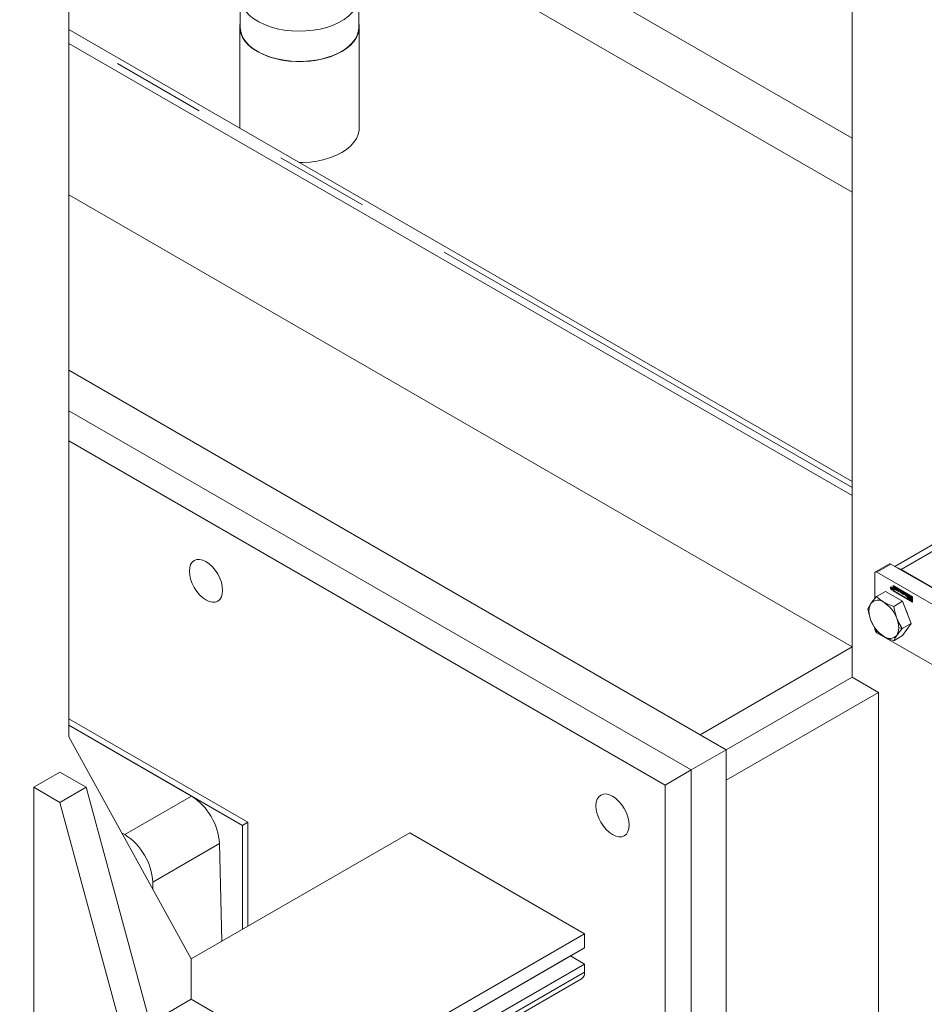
# Model space of a CAD drawing. Header units: millimetres. Extents: x 450 to 25135, y 150 to 17673.
# Tile 284 of 463: x 16786 to 17151, y 10808 to 11206. Entities that reach past the tile are written whole.
import ezdxf

# ---------------------------------------------------------------- set-up
doc = ezdxf.new("R2010")
doc.units = ezdxf.units.MM
doc.linetypes.add('SLD-Centrada-doble', pattern=[12.7, 6.35, -1.27, 1.27, -1.27, 1.27, -1.27])
doc.linetypes.add('SLD-Continua', pattern=[0])
doc.layers.add('COTAS', color=1, linetype='SLD-Continua')
doc.layers.add('OCULTA', color=8, linetype='SLD-Continua')

msp = doc.modelspace()

# ---------------------------------------------------------------- linework, layer by layer
at = {"layer": 'COTAS', "linetype": 'SLD-Continua', "lineweight": 18, "ltscale": 30}
for p, q in [((17158.92, 10996.61), (17139.39, 10985.34)), ((17137.19, 10986.35), (17131.54, 10983.09)), ((17194.88, 10953.32), (17137.74, 10986.3)), ((17131.31, 10982.58), (17131.31, 10972.4)), ((17189.22, 10950.06), (17132.09, 10983.03)), ((17190.7, 10955.93), (17141.91, 10984.09)), ((17135.54, 10975.24), (17131.98, 10973.18)), ((17142.48, 10971.23), (17135.54, 10975.24)), ((17137.94, 10976.93), (17137.79, 10976.85)), ((17137.85, 10976.82), (17137.97, 10976.76)), ((17137.98, 10976.52), (17137.85, 10976.82)), ((17138, 10976.5), (17137.86, 10976.42)), ((17138.04, 10976.96), (17137.94, 10976.93)), ((17137.97, 10976.76), (17138.1, 10976.41)), ((17138.04, 10976.56), (17137.98, 10976.52)), ((17138.08, 10976.47), (17137.98, 10976.42)), ((17138.08, 10976.47), (17137.99, 10976.42)), ((17138.2, 10976.04), (17138.03, 10976.13)), ((17138.04, 10976.23), (17138.05, 10976.22)), ((17138.05, 10976.22), (17138.06, 10976.21)), ((17138.06, 10976.21), (17138.1, 10976.19)), ((17138.1, 10976.41), (17138.08, 10976.39)), ((17138.1, 10976.38), (17138.08, 10976.39)), ((17138.1, 10976.68), (17138.2, 10976.62)), ((17138.1, 10976.41), (17138.1, 10976.68)), ((17138.2, 10976.46), (17138.1, 10976.41)), ((17138.2, 10976.44), (17138.1, 10976.38)), ((17138.1, 10976.19), (17138.1, 10976.38)), ((17138.2, 10976.25), (17138.1, 10976.19)), ((17138.2, 10976.2), (17138.17, 10976.21)), ((17138.2, 10976.62), (17138.2, 10976.04)), ((17138.31, 10975.96), (17138.45, 10976.05)), ((17138.73, 10975.42), (17138.73, 10977.56)), ((17138.73, 10977.56), (17146.51, 10973.07)), ((17138.73, 10975.42), (17138.87, 10975.5)), ((17146.51, 10970.93), (17138.73, 10975.42)), ((17138.87, 10977.48), (17138.87, 10975.5)), ((17138.87, 10975.5), (17146.51, 10971.09)), ((17139.05, 10977.34), (17138.91, 10977.26)), ((17138.91, 10977.26), (17138.91, 10975.52)), ((17144.53, 10974.01), (17138.91, 10977.26)), ((17138.91, 10975.52), (17144.53, 10972.27)), ((17139.02, 10976.44), (17139.59, 10976.12)), ((17139.02, 10976.23), (17139.02, 10976.44)), ((17139.16, 10976.32), (17139.02, 10976.23)), ((17139.82, 10975.77), (17139.02, 10976.23)), ((17144.67, 10974.09), (17139.05, 10977.34)), ((17139.05, 10976.77), (17139.59, 10976.47)), ((17139.05, 10976.57), (17139.05, 10976.77)), ((17139.19, 10976.65), (17139.05, 10976.57)), ((17139.59, 10976.26), (17139.05, 10976.57)), ((17139.16, 10976.32), (17139.16, 10976.36)), ((17139.82, 10975.94), (17139.16, 10976.32)), ((17139.19, 10976.65), (17139.19, 10976.69)), ((17139.73, 10976.34), (17139.19, 10976.65)), ((17139.59, 10976.75), (17139.82, 10976.62)), ((17139.59, 10976.47), (17139.59, 10976.75)), ((17139.73, 10976.55), (17139.59, 10976.47)), ((17139.73, 10976.34), (17139.59, 10976.26)), ((17139.59, 10976.12), (17139.59, 10976.26)), ((17139.73, 10976.2), (17139.59, 10976.12)), ((17139.73, 10976.55), (17139.73, 10976.67)), ((17139.73, 10976.2), (17139.73, 10976.34)), ((17139.82, 10976.62), (17139.82, 10975.77)), ((17139.89, 10975.94), (17140.46, 10975.61)), ((17139.89, 10975.73), (17139.89, 10975.94)), ((17140.03, 10975.81), (17139.89, 10975.73)), ((17140.69, 10975.27), (17139.89, 10975.73)), ((17139.92, 10976.27), (17140.46, 10975.96)), ((17139.92, 10976.07), (17139.92, 10976.27)), ((17140.06, 10976.15), (17139.92, 10976.07)), ((17140.46, 10975.76), (17139.92, 10976.07)), ((17140.03, 10975.81), (17140.03, 10975.86)), ((17140.69, 10975.43), (17140.03, 10975.81)), ((17140.06, 10976.15), (17140.06, 10976.19)), ((17140.6, 10975.84), (17140.06, 10976.15)), ((17140.46, 10976.25), (17140.69, 10976.11)), ((17140.46, 10975.96), (17140.46, 10976.25)), ((17140.6, 10976.05), (17140.46, 10975.96)), ((17140.6, 10975.84), (17140.46, 10975.76)), ((17140.46, 10975.61), (17140.46, 10975.76)), ((17140.6, 10975.69), (17140.46, 10975.61)), ((17140.6, 10976.05), (17140.6, 10976.17)), ((17140.6, 10975.69), (17140.6, 10975.84)), ((17140.69, 10976.11), (17140.69, 10975.27)), ((17140.78, 10975.22), (17140.78, 10975.83)), ((17140.92, 10975.3), (17140.78, 10975.22)), ((17141.02, 10975.08), (17140.78, 10975.22)), ((17140.92, 10975.3), (17140.92, 10975.91)), ((17141.02, 10975.25), (17140.92, 10975.3)), ((17141, 10975.96), (17141.51, 10975.67)), ((17141.02, 10975.66), (17141.02, 10975.08)), ((17141.18, 10975.79), (17141.04, 10975.71)), ((17141.42, 10975.51), (17141.09, 10975.71)), ((17141.57, 10975.59), (17141.23, 10975.79)), ((17141.5, 10974.81), (17141.5, 10975.39)), ((17141.64, 10974.89), (17141.5, 10974.81)), ((17141.74, 10974.67), (17141.5, 10974.81)), ((17141.64, 10974.89), (17141.64, 10975.47)), ((17141.74, 10974.83), (17141.64, 10974.89)), ((17141.72, 10975.52), (17141.98, 10975.37)), ((17142.11, 10974.45), (17141.72, 10975.52)), ((17141.74, 10975.28), (17141.74, 10974.67)), ((17142.25, 10974.53), (17141.94, 10975.39)), ((17141.98, 10975.37), (17142.05, 10975.19)), ((17142.05, 10975.19), (17142.53, 10974.91)), ((17142.25, 10974.53), (17142.11, 10974.45)), ((17142.46, 10974.25), (17142.11, 10974.45)), ((17142.27, 10975.04), (17142.13, 10974.96)), ((17142.13, 10974.96), (17142.29, 10974.53)), ((17142.44, 10974.78), (17142.13, 10974.96)), ((17142.53, 10974.37), (17142.25, 10974.53)), ((17142.58, 10974.86), (17142.27, 10975.04)), ((17142.29, 10974.53), (17142.44, 10974.78)), ((17142.43, 10974.62), (17142.29, 10974.53)), ((17142.43, 10974.62), (17142.58, 10974.86)), ((17142.58, 10974.86), (17142.44, 10974.78)), ((17142.85, 10974.87), (17142.46, 10974.25)), ((17142.53, 10974.91), (17142.59, 10975.02)), ((17142.65, 10974.99), (17142.53, 10974.91)), ((17142.59, 10975.02), (17142.85, 10974.87)), ((17142.62, 10974.36), (17142.95, 10974.18)), ((17142.62, 10974.16), (17142.62, 10974.36)), ((17142.76, 10974.24), (17142.62, 10974.16)), ((17143.51, 10973.64), (17142.62, 10974.16)), ((17142.76, 10974.24), (17142.76, 10974.28)), ((17143.51, 10973.81), (17142.76, 10974.24)), ((17142.95, 10974.81), (17143.18, 10974.68)), ((17142.95, 10974.18), (17142.95, 10974.81)), ((17143.09, 10974.26), (17142.95, 10974.18)), ((17143.09, 10974.26), (17143.09, 10974.73)), ((17143.18, 10974.68), (17143.18, 10974.04)), ((17143.18, 10974.04), (17143.51, 10973.85)), ((17143.51, 10973.85), (17143.51, 10973.64)), ((17143.56, 10973.89), (17143.74, 10973.79)), ((17143.89, 10974.21), (17143.75, 10974.13)), ((17143.92, 10974.22), (17143.77, 10974.14)), ((17144.19, 10973.58), (17143.78, 10973.83)), ((17143.79, 10974.36), (17144.22, 10974.1)), ((17144.19, 10973.9), (17143.82, 10974.12)), ((17143.82, 10974.01), (17144.23, 10973.76)), ((17144.34, 10973.66), (17143.92, 10973.91)), ((17144.33, 10973.98), (17143.96, 10974.2)), ((17144.4, 10973.9), (17144.27, 10973.82)), ((17144.41, 10973.88), (17144.27, 10973.8)), ((17144.41, 10973.88), (17144.27, 10973.8)), ((17144.27, 10973.8), (17144.27, 10973.8)), ((17144.45, 10973.69), (17144.27, 10973.8)), ((17144.53, 10974.01), (17144.67, 10974.09)), ((17144.53, 10972.27), (17144.53, 10974.01)), ((17144.67, 10972.35), (17144.67, 10974.09)), ((17144.85, 10973.99), (17144.71, 10973.91)), ((17144.71, 10973.91), (17144.71, 10973.14)), ((17146.33, 10972.97), (17144.71, 10973.91)), ((17146.48, 10973.05), (17144.85, 10973.99)), ((17142.48, 10971.23), (17138.92, 10969.17)), ((17145.95, 10962.29), (17142.48, 10971.23)), ((17144.23, 10973.23), (17143.79, 10973.48)), ((17143.82, 10973.68), (17144.2, 10973.47)), ((17144.37, 10973.31), (17143.93, 10973.56)), ((17144.26, 10973.46), (17144.41, 10973.54)), ((17144.39, 10973.58), (17144.27, 10973.51)), ((17144.41, 10973.55), (17144.27, 10973.48)), ((17144.67, 10972.35), (17144.53, 10972.27)), ((17144.71, 10973.14), (17145.23, 10972.84)), ((17144.85, 10973.02), (17144.71, 10972.94)), ((17144.71, 10972.94), (17144.71, 10972.74)), ((17145.23, 10972.64), (17144.71, 10972.94)), ((17144.71, 10972.74), (17145.12, 10972.5)), ((17144.85, 10972.46), (17144.71, 10972.37)), ((17144.71, 10972.37), (17144.71, 10972.17)), ((17146.16, 10971.54), (17144.71, 10972.37)), ((17144.71, 10972.17), (17146.33, 10971.23)), ((17145.38, 10972.72), (17144.85, 10973.02)), ((17145.33, 10972.18), (17144.85, 10972.46)), ((17144.88, 10973.61), (17146.33, 10972.77)), ((17144.88, 10973.24), (17144.88, 10973.61)), ((17145.02, 10973.33), (17144.88, 10973.24)), ((17145.12, 10973.11), (17144.88, 10973.24)), ((17145.02, 10973.33), (17145.02, 10973.53)), ((17145.25, 10973.2), (17145.02, 10973.33)), ((17145.33, 10973.24), (17145.18, 10973.16)), ((17145.38, 10972.92), (17145.23, 10972.84)), ((17145.38, 10972.72), (17145.23, 10972.64)), ((17145.38, 10972.92), (17145.39, 10972.96)), ((17146.16, 10971.7), (17145.71, 10971.96)), ((17145.81, 10972.51), (17146.33, 10972.2)), ((17145.95, 10972.39), (17145.81, 10972.31)), ((17146.33, 10972), (17145.81, 10972.31)), ((17145.86, 10971.99), (17145.93, 10972.03)), ((17146.06, 10972.73), (17145.92, 10972.65)), ((17146.33, 10972.41), (17145.92, 10972.65)), ((17145.92, 10972.04), (17146.16, 10971.9)), ((17146.48, 10972.08), (17145.95, 10972.39)), ((17146.48, 10972.49), (17146.06, 10972.73)), ((17146.16, 10971.9), (17146.16, 10971.54)), ((17146.48, 10973.05), (17146.33, 10972.97)), ((17146.33, 10972.77), (17146.33, 10972.97)), ((17146.48, 10972.85), (17146.33, 10972.77)), ((17146.48, 10972.49), (17146.33, 10972.41)), ((17146.33, 10972.2), (17146.33, 10972.41)), ((17146.48, 10972.29), (17146.33, 10972.2)), ((17146.48, 10972.08), (17146.33, 10972)), ((17146.33, 10971.23), (17146.33, 10972)), ((17146.48, 10971.31), (17146.33, 10971.23)), ((17146.48, 10972.85), (17146.48, 10973.05)), ((17146.48, 10972.29), (17146.48, 10972.49)), ((17146.48, 10971.31), (17146.48, 10972.08)), ((17146.51, 10973.07), (17146.51, 10970.93)), ((17145.95, 10962.29), (17142.39, 10960.23)), ((17142.48, 10957.35), (17145.95, 10962.29)), ((17131.31, 10960.36), (17131.31, 10959.88)), ((17189.22, 10925.56), (17132.09, 10958.53)), ((17142.48, 10957.35), (17138.92, 10955.29))]:
    msp.add_line(p, q, dxfattribs=at)
at = {"layer": 'COTAS', "linetype": 'SLD-Centrada-doble', "lineweight": 18, "ltscale": 30}
for p, q in [((17141.91, 10984.09), (17162.91, 10996.21)), ((17132.09, 10983.03), (17137.74, 10986.3)), ((17137.58, 10976.68), (17137.71, 10976.75)), ((17137.86, 10976.42), (17138, 10976.51)), ((17137.86, 10976.41), (17138, 10976.49)), ((17137.93, 10976.53), (17137.88, 10976.5)), ((17137.97, 10976.31), (17137.9, 10976.27)), ((17138.04, 10976.23), (17137.97, 10976.18)), ((17138.17, 10976.21), (17138.03, 10976.13)), ((17138.41, 10976.2), (17138.51, 10976.25)), ((17140.92, 10975.91), (17140.78, 10975.83)), ((17141.23, 10975.79), (17141.09, 10975.71)), ((17141.57, 10975.59), (17141.42, 10975.51)), ((17141.64, 10975.47), (17141.5, 10975.39)), ((17143.56, 10974.22), (17143.7, 10974.31)), ((17143.56, 10973.88), (17143.57, 10973.89)), ((17143.92, 10973.91), (17143.78, 10973.83)), ((17143.96, 10974.2), (17143.82, 10974.12)), ((17144.33, 10973.98), (17144.19, 10973.9)), ((17144.37, 10973.96), (17144.23, 10973.88)), ((17144.39, 10973.93), (17144.25, 10973.85)), ((17143.93, 10973.56), (17143.79, 10973.48)), ((17144.34, 10973.66), (17144.19, 10973.58)), ((17144.35, 10973.64), (17144.22, 10973.56)), ((17144.37, 10973.31), (17144.23, 10973.23)), ((17144.37, 10973.61), (17144.24, 10973.54)), ((17144.41, 10973.55), (17144.27, 10973.48)), ((17128.9, 10967.4), (17128.51, 10968.24)), ((17142.39, 10960.23), (17140.92, 10960.46))]:
    msp.add_line(p, q, dxfattribs=at)
at = {"layer": 'COTAS', "linetype": 'SLD-Continua', "lineweight": 18, "ltscale": 30, "flags": 128}
for points in [[(17140.51, 10984.7), (17140.81, 10984.6), (17141.91, 10984.09)], [(17137.58, 10976.68), (17137.62, 10976.87), (17137.72, 10976.98), (17137.87, 10977.01), (17138.05, 10976.95), (17138.23, 10976.8), (17138.38, 10976.6), (17138.48, 10976.37), (17138.52, 10976.14)], [(17138.52, 10976.14), (17138.48, 10975.95), (17138.38, 10975.83), (17138.23, 10975.81), (17138.05, 10975.87), (17137.87, 10976.01), (17137.72, 10976.22), (17137.62, 10976.45), (17137.58, 10976.68)], [(17138.41, 10976.2), (17138.38, 10976.38), (17138.31, 10976.56), (17138.19, 10976.71), (17138.05, 10976.83), (17137.91, 10976.87), (17137.79, 10976.85), (17137.72, 10976.76), (17137.69, 10976.62)], [(17137.69, 10976.62), (17137.72, 10976.44), (17137.79, 10976.26), (17137.91, 10976.1), (17138.05, 10975.99), (17138.19, 10975.94), (17138.31, 10975.96), (17138.38, 10976.06), (17138.41, 10976.2)], [(17137.72, 10976.78), (17137.76, 10976.95), (17137.8, 10977.01)], [(17138.16, 10976.22), (17138.17, 10976.22), (17138.17, 10976.21)], [(17138.44, 10975.89), (17138.37, 10975.89), (17138.21, 10975.94)], [(17138.45, 10976.05), (17138.45, 10976.05), (17138.52, 10976.12)], [(17140.93, 10975.99), (17140.92, 10975.96), (17140.92, 10975.91)], [(17143.71, 10974.39), (17143.7, 10974.35), (17143.7, 10974.31)], [(17144.37, 10973.96), (17144.37, 10973.96), (17144.37, 10973.96)], [(17129.71, 10970.4), (17128.94, 10969.16), (17128.51, 10968.24)], [(17131.98, 10973.18), (17130.54, 10971.5), (17129.71, 10970.4)], [(17134.91, 10970.87), (17133.2, 10972.05), (17131.98, 10973.18)], [(17138.92, 10969.17), (17136.48, 10970.08), (17134.91, 10970.87)], [(17144.37, 10973.31), (17144.41, 10973.29), (17144.44, 10973.28)], [(17145.92, 10972.65), (17145.84, 10972.79), (17145.75, 10972.93), (17145.64, 10973.04), (17145.52, 10973.12), (17145.4, 10973.17), (17145.3, 10973.19), (17145.2, 10973.16), (17145.12, 10973.11)], [(17145.12, 10972.5), (17145.2, 10972.35), (17145.3, 10972.22), (17145.4, 10972.1), (17145.52, 10972.02), (17145.64, 10971.97), (17145.75, 10971.96), (17145.84, 10971.98), (17145.92, 10972.04)], [(17145.23, 10972.84), (17145.28, 10972.91), (17145.34, 10972.95), (17145.43, 10972.96), (17145.52, 10972.92), (17145.62, 10972.85), (17145.7, 10972.75), (17145.77, 10972.63), (17145.81, 10972.51)], [(17145.81, 10972.31), (17145.77, 10972.23), (17145.7, 10972.19), (17145.62, 10972.19), (17145.52, 10972.23), (17145.43, 10972.3), (17145.34, 10972.4), (17145.28, 10972.51), (17145.23, 10972.64)], [(17128.51, 10968.24), (17129.08, 10965.41), (17129.71, 10963.46)], [(17140.12, 10964.39), (17139.35, 10966.91), (17138.92, 10969.17)], [(17129.71, 10963.46), (17130.81, 10961.14), (17131.98, 10959.3)], [(17142.39, 10960.23), (17140.95, 10962.56), (17140.12, 10964.39)], [(17131.98, 10959.3), (17133.55, 10957.89), (17134.91, 10956.98)], [(17140.12, 10957.45), (17141.22, 10958.88), (17142.39, 10960.23)], [(17134.91, 10956.98), (17136.96, 10956), (17138.92, 10955.29)], [(17138.92, 10955.29), (17139.49, 10956.47), (17140.12, 10957.45)]]:
    msp.add_lwpolyline(points, dxfattribs=at)
at = {"layer": 'COTAS', "linetype": 'SLD-Continua', "lineweight": 18, "ltscale": 900}
for centre, radius, start, end in [((17137.42, 10985.85), 0.553, 54.3909, 114.3073), ((17131.78, 10982.66), 0.48, 50.815, 189.2203), ((17137.99, 10976.43), 0.134, 148.3438, 182.2611), ((17138.07, 10976.42), 0.206, 180.0011, 180.6509), ((17138.04, 10976.41), 0.182, 176.1326, 180.0376), ((17138.15, 10976.42), 0.291, 181.8333, 209.8186), ((17137.94, 10976.45), 0.0808, 64.8458, 143.5356), ((17138.2, 10976.44), 0.347, 208.0808, 226.7233), ((17138.01, 10976.38), 0.0471, 114.4056, 184.7939), ((17138.1, 10976.36), 0.145, 176.293, 180.0345), ((17138.14, 10976.36), 0.18, 180.2692, 190.4358), ((17138.09, 10976.36), 0.134, 190.7142, 221.3104), ((17138.24, 10976.48), 0.408, 227.1271, 239.0941), ((17138, 10976.28), 0.142, 55.5451, 94.4884), ((17138.18, 10976.44), 0.257, 222.0223, 235.681), ((17138.17, 10976.51), 0.171, 169.0656, 180.3763), ((17138.21, 10976.51), 0.206, 180.0011, 180.6509), ((17138.18, 10976.49), 0.182, 176.1326, 180.0376), ((17138.24, 10976.49), 0.242, 180.5796, 194.5759), ((17140.91, 10975.85), 0.14, 50.815, 189.2203), ((17141.06, 10975.67), 0.0448, 50.815, 189.2203), ((17141.2, 10975.75), 0.0516, 54.3909, 114.3073), ((17141.34, 10975.38), 0.158, 2.6023, 57.3977), ((17141.24, 10975.26), 0.492, 2.6023, 57.3977), ((17141.48, 10975.46), 0.158, 2.6023, 57.3977), ((17143.7, 10974.25), 0.142, 50.815, 189.2203), ((17144.06, 10974.25), 0.501, 182.6659, 236.5378), ((17143.85, 10973.88), 0.295, 177.4363, 180.0165), ((17144.06, 10973.9), 0.5, 182.6023, 237.3977), ((17144.15, 10974.32), 0.452, 181.6993, 205.4506), ((17143.76, 10974.11), 0.0245, 136.5695, 183.9282), ((17143.8, 10974.11), 0.0653, 182.0999, 212.7516), ((17143.8, 10973.79), 0.06, 181.3517, 204.691), ((17143.77, 10974.1), 0.0348, 78.1144, 128.3791), ((17143.91, 10974.17), 0.187, 210.7071, 223.3079), ((17143.86, 10973.81), 0.125, 203.3929, 221.5528), ((17143.75, 10974.01), 0.125, 58.9859, 80.6909), ((17143.95, 10974.21), 0.244, 223.3325, 236.1144), ((17144.16, 10974.28), 0.436, 217.905, 237.7106), ((17143.91, 10974.18), 0.0356, 78.4024, 118.8984), ((17143.9, 10974.09), 0.125, 58.9859, 80.6909), ((17144.08, 10973.72), 0.214, 48.9645, 59.708), ((17143.95, 10973.68), 0.5, 2.6023, 57.3977), ((17144.09, 10973.73), 0.198, 36.2416, 48.9215), ((17143.96, 10973.34), 0.499, 2.5904, 57.5484), ((17144.16, 10973.78), 0.117, 21.5219, 36.3088), ((17144.21, 10973.8), 0.0582, 2.5616, 20.445), ((17144.23, 10973.8), 0.214, 48.9645, 59.708), ((17134.12, 10967.61), 5.22, 147.657, 182.3504), ((17132.55, 10967.97), 3.74, 50.7621, 139.4825), ((17127.88, 10959.88), 13.04, 20.2251, 57.3667), ((17143.91, 10973.85), 0.187, 219.7245, 231.0912), ((17144.18, 10973.96), 0.465, 210.3522, 238.1069), ((17143.93, 10973.87), 0.21, 230.3634, 239.7782), ((17144.07, 10973.38), 0.238, 52.0945, 58.7158), ((17144.27, 10973.59), 0.135, 239.4594, 254.9924), ((17144.08, 10973.39), 0.226, 41.8691, 51.3289), ((17144.25, 10973.5), 0.0505, 252.2647, 287.659), ((17144.32, 10973.34), 0.142, 230.815, 9.2203), ((17144.13, 10973.43), 0.156, 27.8172, 41.8516), ((17144.25, 10973.47), 0.0206, 292.4168, 7.2181), ((17144.21, 10973.48), 0.0635, 1.8306, 29.7903), ((17144.23, 10973.48), 0.041, 358.3352, 0.007), ((17144.22, 10973.47), 0.223, 56.7033, 58.8144), ((17144.4, 10973.55), 0.0165, 300.8229, 330.8062), ((17144.16, 10973.71), 0.296, 357.7476, 0.0128), ((17145.45, 10973.02), 0.252, 85.0391, 119.1529), ((17145.91, 10972.79), 0.538, 187.7942, 257.5203), ((17145.02, 10972.28), 1.14, 23.1391, 42.3801), ((17139.97, 10967.61), 11.07, 181.1076, 202.0199), ((17132.5, 10962.44), 12.56, 14.5222, 27.2672), ((17141.95, 10967.97), 13.04, 200.2251, 237.3667), ((17129.86, 10960.24), 11.07, 1.1076, 22.0199), ((17133, 10959.96), 1.69, 182.6023, 237.3977), ((17135.71, 10960.24), 5.22, 327.657, 2.3504), ((17137.28, 10959.88), 3.74, 230.7621, 319.4825)]:
    msp.add_arc(centre, radius, start, end, dxfattribs=at)
at = {"layer": 'OCULTA', "linetype": 'SLD-Continua', "lineweight": 18, "ltscale": 30}
for p, q in [((17122.11, 11619.98), (17122.11, 10940.54)), ((17122.11, 11619.98), (17122.11, 10940.54)), ((17122.11, 11619.98), (17122.11, 10940.54)), ((17122.11, 11619.98), (17122.11, 10940.54)), ((17122.11, 11619.98), (17122.11, 10940.54)), ((16805.33, 11234.94), (16805.33, 10916.45)), ((16874.67, 11215.63), (16874.67, 11203.38)), ((16922.67, 11203.38), (16922.67, 11215.63)), ((17122.11, 11019.61), (16805.33, 11202.44)), ((17122.11, 11019.61), (16805.33, 11202.44)), ((17122.11, 11019.61), (16805.33, 11202.44)), ((17122.11, 11019.61), (16805.33, 11202.44)), ((17122.11, 11019.61), (16805.33, 11202.44)), ((16874.54, 11203.38), (16874.54, 11162.55)), ((16874.54, 11203.38), (16874.54, 11162.55)), ((16874.54, 11203.38), (16874.54, 11162.55)), ((16874.54, 11203.38), (16874.54, 11162.55)), ((16874.54, 11203.38), (16874.54, 11162.55)), ((16922.8, 11162.55), (16922.8, 11203.38)), ((16922.8, 11162.55), (16922.8, 11203.38)), ((16922.8, 11162.55), (16922.8, 11203.38)), ((16922.8, 11162.55), (16922.8, 11203.38)), ((16922.8, 11162.55), (16922.8, 11203.38)), ((17122.11, 11014.03), (16805.33, 11196.86)), ((17122.11, 11014.03), (16805.33, 11196.86)), ((17122.11, 11014.03), (16805.33, 11196.86)), ((17122.11, 11014.03), (16805.33, 11196.86)), ((17122.11, 11014.03), (16805.33, 11196.86)), ((17122.11, 10952.79), (16805.33, 11135.62)), ((17122.11, 10952.79), (16805.33, 11135.62)), ((17122.11, 10952.79), (16805.33, 11135.62)), ((17122.11, 10952.79), (16805.33, 11135.62)), ((17122.11, 10952.79), (16805.33, 11135.62)), ((17071.2, 10911.19), (16805.33, 11064.63)), ((17071.2, 10911.19), (16805.33, 11064.63)), ((17071.2, 10911.19), (16805.33, 11064.63)), ((17071.2, 10911.19), (16805.33, 11064.63)), ((17071.2, 10911.19), (16805.33, 11064.63)), ((17057.06, 10903.02), (16805.33, 11048.31)), ((17057.06, 10903.02), (16805.33, 11048.31)), ((17057.06, 10903.02), (16805.33, 11048.31)), ((17057.06, 10903.02), (16805.33, 11048.31)), ((17057.06, 10903.02), (16805.33, 11048.31)), ((17057.06, 10903.02), (16805.33, 11048.31)), ((17046.45, 10896.9), (16805.33, 11036.06)), ((17122.11, 11014.03), (17122.11, 10940.54)), ((17122.11, 11014.03), (17122.11, 10940.54)), ((17122.11, 11014.03), (17122.11, 10940.54)), ((17122.11, 11014.03), (17122.11, 10940.54)), ((17122.11, 11014.03), (17122.11, 10940.54)), ((17060.62, 10917.29), (17122.11, 10952.79)), ((17060.62, 10917.29), (17122.11, 10952.79)), ((17060.62, 10917.29), (17122.11, 10952.79)), ((17060.62, 10917.29), (17122.11, 10952.79)), ((17060.62, 10917.29), (17122.11, 10952.79)), ((17122.11, 10952.79), (17122.11, 10940.54)), ((17122.11, 10952.79), (17122.11, 10940.54)), ((17122.11, 10952.79), (17122.11, 10940.54)), ((17122.11, 10952.79), (17122.11, 10940.54)), ((17122.11, 10952.79), (17122.11, 10940.54)), ((17071.2, 10911.15), (17122.11, 10940.54)), ((17071.2, 10911.15), (17122.11, 10940.54)), ((17071.2, 10911.15), (17122.11, 10940.54)), ((17071.2, 10911.15), (17122.11, 10940.54)), ((17071.2, 10911.15), (17122.11, 10940.54)), ((17071.2, 10911.15), (17122.11, 10940.54)), ((17071.2, 10911.15), (17122.11, 10940.54)), ((17071.2, 10911.15), (17122.11, 10940.54)), ((17071.2, 10911.15), (17122.11, 10940.54)), ((17071.2, 10911.15), (17122.11, 10940.54)), ((17132.72, 10934.41), (17122.11, 10940.54)), ((17132.72, 10934.41), (17122.11, 10940.54)), ((17132.72, 10934.41), (17122.11, 10940.54)), ((17132.72, 10934.41), (17122.11, 10940.54)), ((17132.72, 10934.41), (17122.11, 10940.54)), ((17071.2, 10898.91), (17132.72, 10934.41)), ((17071.2, 10898.91), (17132.72, 10934.41)), ((17071.2, 10898.91), (17132.72, 10934.41)), ((17071.2, 10898.91), (17132.72, 10934.41)), ((17071.2, 10898.91), (17132.72, 10934.41)), ((17132.72, 10934.41), (17132.72, 9865.89)), ((17132.72, 10934.41), (17132.72, 9865.89)), ((17132.72, 10934.41), (17132.72, 9865.89)), ((17132.72, 10934.41), (17132.72, 9865.89)), ((17132.72, 10934.41), (17132.72, 9865.89)), ((16805.33, 10923.69), (16877.81, 10881.86)), ((16805.33, 10921.08), (16875.55, 10880.56)), ((16855.02, 10892.4), (16805.33, 10921.08)), ((16805.33, 10916.45), (16854.83, 10826.6)), ((17057.06, 10903.02), (17071.2, 10911.19)), ((17057.06, 10903.02), (17071.2, 10911.19)), ((17057.06, 10903.02), (17071.2, 10911.19)), ((17057.06, 10903.02), (17071.2, 10911.19)), ((17057.06, 10903.02), (17071.2, 10911.19)), ((17071.2, 9833.22), (17071.2, 10911.19)), ((17071.2, 9833.22), (17071.2, 10911.19)), ((17071.2, 9833.22), (17071.2, 10911.19)), ((17071.2, 9833.22), (17071.2, 10911.19)), ((17071.2, 9833.22), (17071.2, 10911.19)), ((16791.19, 10896.03), (16801.8, 10902.16)), ((16801.8, 10902.16), (16812.4, 10896.03)), ((17046.45, 10896.9), (17057.06, 10903.02)), ((17057.06, 9825.06), (17057.06, 10903.02)), ((17057.06, 9825.06), (17057.06, 10903.02)), ((17057.06, 9825.06), (17057.06, 10903.02)), ((17057.06, 9825.06), (17057.06, 10903.02)), ((17057.06, 9825.06), (17057.06, 10903.02)), ((17057.06, 9825.06), (17057.06, 10903.02)), ((16791.19, 10773.54), (16791.19, 10896.03)), ((16791.19, 10896.03), (16801.8, 10889.91)), ((16801.8, 10889.91), (16812.4, 10896.03)), ((16812.4, 10896.03), (16847.76, 10765.38)), ((17046.45, 9818.93), (17046.45, 10896.9)), ((16801.8, 10889.91), (16837.15, 10759.26)), ((16877.81, 10881.86), (16875.55, 10880.56)), ((16875.55, 10880.56), (16875.55, 10838.54)), ((16877.81, 10881.86), (16877.81, 10839.85)), ((16828.08, 10876.86), (16826.7, 10877.65)), ((16943.22, 10877.6), (16854.83, 10826.58)), ((17013.93, 10836.79), (16943.22, 10877.6)), ((16867.23, 10833.74), (16866.24, 10873.24)), ((16839.38, 10854.65), (16839.3, 10857.7)), ((16731.08, 10673.55), (17013.93, 10836.79)), ((17013.93, 10836.79), (17013.93, 10831.07)), ((16731.08, 10667.83), (17013.93, 10831.07)), ((17013.93, 10831.07), (17008.27, 10827.8)), ((17008.27, 10827.8), (16725.43, 10664.56)), ((16854.83, 10826.6), (16854.83, 10810.27)), ((17008.27, 10827.8), (17013.93, 10824.54)), ((17013.93, 10824.54), (16731.08, 10661.3)), ((17013.93, 10824.54), (17013.93, 10821.27)), ((16729.84, 10655.28), (17012.68, 10818.52)), ((16854.83, 10810.27), (16838.21, 10800.67)), ((16854.83, 10810.27), (16867.77, 10802.8))]:
    msp.add_line(p, q, dxfattribs=at)
at = {"layer": 'OCULTA', "linetype": 'SLD-Centrada-doble', "lineweight": 18, "ltscale": 30}
for p, q in [((17122.11, 11158.57), (16918.07, 11276.33)), ((17122.11, 11158.57), (16918.07, 11276.33)), ((17122.11, 11158.57), (16918.07, 11276.33)), ((17122.11, 11158.57), (16918.07, 11276.33)), ((17122.11, 11158.57), (16918.07, 11276.33)), ((17122.11, 11136.65), (16904.67, 11262.15)), ((17122.11, 11136.65), (16904.67, 11262.15)), ((17122.11, 11136.65), (16904.67, 11262.15)), ((17122.11, 11136.65), (16904.67, 11262.15)), ((17122.11, 11136.65), (16904.67, 11262.15)), ((17122.11, 11017.25), (16805.33, 11200.08)), ((17122.11, 11017.25), (16805.33, 11200.08)), ((17122.11, 11017.25), (16805.33, 11200.08)), ((17122.11, 11017.25), (16805.33, 11200.08)), ((17122.11, 11017.25), (16805.33, 11200.08)), ((16828.08, 10876.86), (16855.02, 10892.4)), ((16839.3, 10857.7), (16866.24, 10873.24)), ((17013.93, 10821.27), (16731.08, 10658.03))]:
    msp.add_line(p, q, dxfattribs=at)
at = {"layer": 'OCULTA', "linetype": 'SLD-Continua', "lineweight": 18, "ltscale": 30, "flags": 128}
for points in [[(16881.7, 11225.42), (16879.74, 11224.15), (16878.07, 11222.74), (16876.71, 11221.23), (16875.69, 11219.63), (16875.01, 11217.97), (16874.69, 11216.27), (16874.74, 11214.56), (16875.15, 11212.88), (16875.91, 11211.23), (16877.02, 11209.65), (16878.46, 11208.16), (16880.21, 11206.78), (16882.23, 11205.54), (16884.5, 11204.45), (16886.99, 11203.53), (16889.66, 11202.79), (16892.46, 11202.25), (16895.35, 11201.91), (16898.3, 11201.78), (16901.25, 11201.86), (16904.16, 11202.15), (16906.99, 11202.64), (16909.7, 11203.33), (16912.23, 11204.2), (16914.56, 11205.25), (16916.65, 11206.46), (16918.47, 11207.8), (16919.99, 11209.27), (16921.18, 11210.83), (16922.03, 11212.46), (16922.53, 11214.14), (16922.67, 11215.84), (16922.44, 11217.54), (16921.85, 11219.22), (16920.91, 11220.83), (16919.64, 11222.37), (16918.04, 11223.81), (16916.15, 11225.12), (16914, 11226.29), (16911.62, 11227.29), (16909.03, 11228.12), (16906.3, 11228.76), (16904.67, 11229.04)], [(16874.67, 11204.82), (16874.58, 11204.22), (16874.58, 11202.54), (16874.93, 11200.87), (16875.63, 11199.24), (16876.66, 11197.66), (16878.02, 11196.18), (16879.67, 11194.79), (16881.61, 11193.53), (16883.79, 11192.42), (16886.19, 11191.46), (16888.77, 11190.68), (16891.49, 11190.08), (16894.32, 11189.68), (16897.21, 11189.48), (16900.13, 11189.48), (16903.02, 11189.68), (16905.85, 11190.08), (16908.57, 11190.68), (16911.15, 11191.46), (16913.55, 11192.42), (16915.73, 11193.53), (16917.66, 11194.79), (16919.32, 11196.18), (16920.67, 11197.66), (16921.71, 11199.24), (16922.4, 11200.87), (16922.76, 11202.54), (16922.76, 11204.22), (16922.67, 11204.82)], [(16874.67, 11204.82), (16874.58, 11204.22), (16874.58, 11202.54), (16874.93, 11200.87), (16875.63, 11199.24), (16876.66, 11197.66), (16878.02, 11196.18), (16879.67, 11194.79), (16881.61, 11193.53), (16883.79, 11192.42), (16886.19, 11191.46), (16888.77, 11190.68), (16891.49, 11190.08), (16894.32, 11189.68), (16897.21, 11189.48), (16900.13, 11189.48), (16903.02, 11189.68), (16905.85, 11190.08), (16908.57, 11190.68), (16911.15, 11191.46), (16913.55, 11192.42), (16915.73, 11193.53), (16917.66, 11194.79), (16919.32, 11196.18), (16920.67, 11197.66), (16921.71, 11199.24), (16922.4, 11200.87), (16922.76, 11202.54), (16922.76, 11204.22), (16922.67, 11204.82)], [(16874.67, 11204.82), (16874.58, 11204.22), (16874.58, 11202.54), (16874.93, 11200.87), (16875.63, 11199.24), (16876.66, 11197.66), (16878.02, 11196.18), (16879.67, 11194.79), (16881.61, 11193.53), (16883.79, 11192.42), (16886.19, 11191.46), (16888.77, 11190.68), (16891.49, 11190.08), (16894.32, 11189.68), (16897.21, 11189.48), (16900.13, 11189.48), (16903.02, 11189.68), (16905.85, 11190.08), (16908.57, 11190.68), (16911.15, 11191.46), (16913.55, 11192.42), (16915.73, 11193.53), (16917.66, 11194.79), (16919.32, 11196.18), (16920.67, 11197.66), (16921.71, 11199.24), (16922.4, 11200.87), (16922.76, 11202.54), (16922.76, 11204.22), (16922.67, 11204.82)], [(16874.67, 11204.82), (16874.58, 11204.22), (16874.58, 11202.54), (16874.93, 11200.87), (16875.63, 11199.24), (16876.66, 11197.66), (16878.02, 11196.18), (16879.67, 11194.79), (16881.61, 11193.53), (16883.79, 11192.42), (16886.19, 11191.46), (16888.77, 11190.68), (16891.49, 11190.08), (16894.32, 11189.68), (16897.21, 11189.48), (16900.13, 11189.48), (16903.02, 11189.68), (16905.85, 11190.08), (16908.57, 11190.68), (16911.15, 11191.46), (16913.55, 11192.42), (16915.73, 11193.53), (16917.66, 11194.79), (16919.32, 11196.18), (16920.67, 11197.66), (16921.71, 11199.24), (16922.4, 11200.87), (16922.76, 11202.54), (16922.76, 11204.22), (16922.67, 11204.82)], [(16874.67, 11204.82), (16874.58, 11204.22), (16874.58, 11202.54), (16874.93, 11200.87), (16875.63, 11199.24), (16876.66, 11197.66), (16878.02, 11196.18), (16879.67, 11194.79), (16881.61, 11193.53), (16883.79, 11192.42), (16886.19, 11191.46), (16888.77, 11190.68), (16891.49, 11190.08), (16894.32, 11189.68), (16897.21, 11189.48), (16900.13, 11189.48), (16903.02, 11189.68), (16905.85, 11190.08), (16908.57, 11190.68), (16911.15, 11191.46), (16913.55, 11192.42), (16915.73, 11193.53), (16917.66, 11194.79), (16919.32, 11196.18), (16920.67, 11197.66), (16921.71, 11199.24), (16922.4, 11200.87), (16922.76, 11202.54), (16922.76, 11204.22), (16922.67, 11204.82)], [(16874.67, 11203.38), (16874.74, 11202.31), (16875.15, 11200.63), (16875.91, 11198.98), (16877.02, 11197.4), (16878.46, 11195.91), (16880.21, 11194.53), (16882.23, 11193.29), (16884.5, 11192.2), (16886.99, 11191.28), (16889.66, 11190.54), (16892.46, 11190), (16895.35, 11189.66), (16898.3, 11189.53), (16901.25, 11189.61), (16904.16, 11189.9), (16906.99, 11190.39), (16909.7, 11191.08), (16912.23, 11191.95), (16914.56, 11193), (16916.65, 11194.21), (16918.47, 11195.55), (16919.99, 11197.02), (16921.18, 11198.58), (16922.03, 11200.21), (16922.53, 11201.89), (16922.67, 11203.38)], [(16898.59, 11148.62), (16900.13, 11148.65), (16903.02, 11148.85), (16905.85, 11149.25), (16908.57, 11149.85), (16911.15, 11150.63), (16913.55, 11151.59), (16915.73, 11152.7), (16917.66, 11153.96), (16919.32, 11155.34), (16920.67, 11156.83), (16921.71, 11158.41), (16922.4, 11160.04), (16922.76, 11161.71), (16922.8, 11162.55)], [(16898.59, 11148.62), (16900.13, 11148.65), (16903.02, 11148.85), (16905.85, 11149.25), (16908.57, 11149.85), (16911.15, 11150.63), (16913.55, 11151.59), (16915.73, 11152.7), (16917.66, 11153.96), (16919.32, 11155.34), (16920.67, 11156.83), (16921.71, 11158.41), (16922.4, 11160.04), (16922.76, 11161.71), (16922.8, 11162.55)], [(16898.59, 11148.62), (16900.13, 11148.65), (16903.02, 11148.85), (16905.85, 11149.25), (16908.57, 11149.85), (16911.15, 11150.63), (16913.55, 11151.59), (16915.73, 11152.7), (16917.66, 11153.96), (16919.32, 11155.34), (16920.67, 11156.83), (16921.71, 11158.41), (16922.4, 11160.04), (16922.76, 11161.71), (16922.8, 11162.55)], [(16898.59, 11148.62), (16900.13, 11148.65), (16903.02, 11148.85), (16905.85, 11149.25), (16908.57, 11149.85), (16911.15, 11150.63), (16913.55, 11151.59), (16915.73, 11152.7), (16917.66, 11153.96), (16919.32, 11155.34), (16920.67, 11156.83), (16921.71, 11158.41), (16922.4, 11160.04), (16922.76, 11161.71), (16922.8, 11162.55)], [(16898.59, 11148.62), (16900.13, 11148.65), (16903.02, 11148.85), (16905.85, 11149.25), (16908.57, 11149.85), (16911.15, 11150.63), (16913.55, 11151.59), (16915.73, 11152.7), (16917.66, 11153.96), (16919.32, 11155.34), (16920.67, 11156.83), (16921.71, 11158.41), (16922.4, 11160.04), (16922.76, 11161.71), (16922.8, 11162.55)], [(16867.56, 10975.65), (16867.43, 10977.24), (16867.05, 10978.92), (16866.42, 10980.62), (16865.59, 10982.27), (16864.57, 10983.83), (16863.41, 10985.21), (16862.15, 10986.38), (16860.84, 10987.29), (16859.53, 10987.89), (16858.27, 10988.18), (16857.11, 10988.13), (16856.09, 10987.76), (16855.25, 10987.06), (16854.63, 10986.08), (16854.25, 10984.85), (16854.12, 10983.41), (16854.25, 10981.82), (16854.63, 10980.14), (16855.25, 10978.44), (16856.09, 10976.78), (16857.11, 10975.23), (16858.27, 10973.85), (16859.53, 10972.68), (16860.84, 10971.77), (16862.15, 10971.16), (16863.41, 10970.88), (16864.57, 10970.92), (16865.59, 10971.3), (16866.42, 10972), (16867.05, 10972.98), (16867.43, 10974.21), (16867.56, 10975.65)], [(17031.96, 10880.77), (17031.83, 10882.36), (17031.45, 10884.03), (17030.83, 10885.73), (17029.99, 10887.39), (17028.97, 10888.94), (17027.81, 10890.33), (17026.55, 10891.5), (17025.24, 10892.4), (17023.93, 10893.01), (17022.67, 10893.3), (17021.51, 10893.25), (17020.49, 10892.87), (17019.66, 10892.18), (17019.04, 10891.2), (17018.65, 10889.96), (17018.52, 10888.52), (17018.65, 10886.93), (17019.04, 10885.26), (17019.66, 10883.56), (17020.49, 10881.9), (17021.51, 10880.35), (17022.67, 10878.96), (17023.93, 10877.79), (17025.24, 10876.89), (17026.55, 10876.28), (17027.81, 10875.99), (17028.97, 10876.04), (17029.99, 10876.42), (17030.83, 10877.11), (17031.45, 10878.09), (17031.83, 10879.33), (17031.96, 10880.77)]]:
    msp.add_lwpolyline(points, dxfattribs=at)
at = {"layer": 'OCULTA', "linetype": 'SLD-Continua', "lineweight": 18, "ltscale": 900}
for centre, radius, start, end in [((16841.74, 10871.76), 24.55, 3.4625, 57.2389), ((16814.8, 10856.21), 24.55, 3.4625, 57.2389), ((17011.07, 10820.91), 2.88, 304.0523, 7.2552)]:
    msp.add_arc(centre, radius, start, end, dxfattribs=at)

doc.saveas('drawing.dxf')
